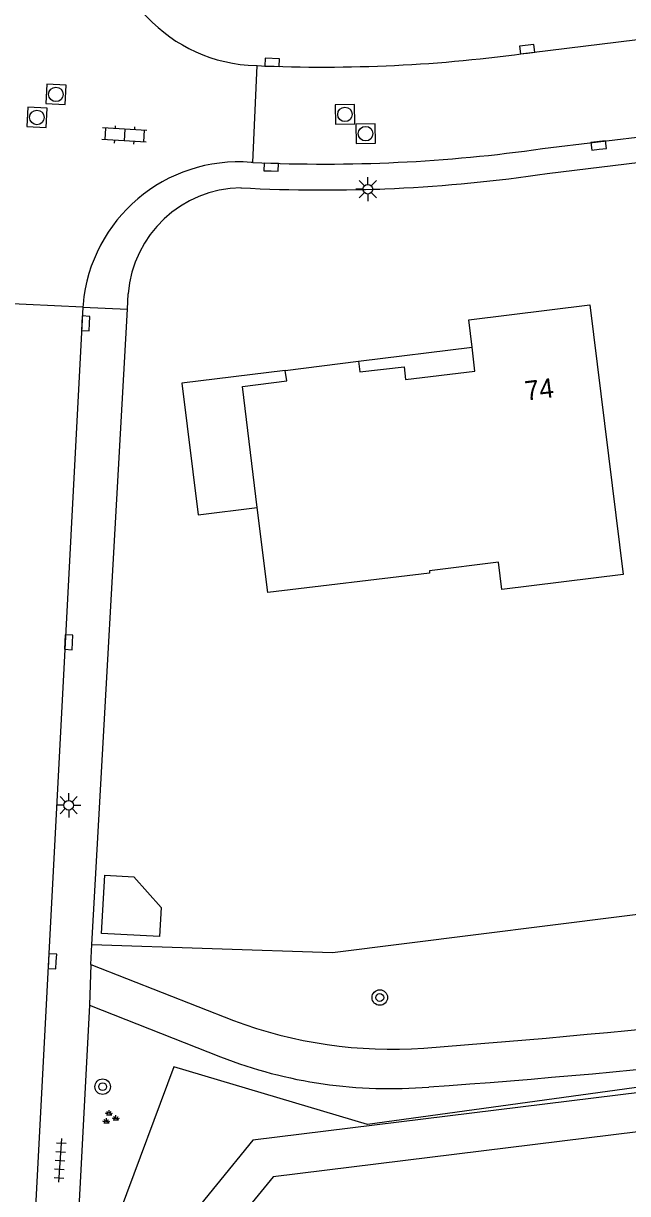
# Model space of a CAD drawing. Extents: x 131000 to 133013, y 393000 to 396501.
# Drawn here: x 131148.7 to 131179.8, y 395924.4 to 395984.8 of the extents above; entities that cross this region are included whole.
import ezdxf

# ---------------------------------------------------------------- set-up
doc = ezdxf.new("R2010")
doc.units = 0
for name, color, linetype in [('gg-afsc-hekwerk', 7, 'Continuous'), ('gg-anno-huisnummerreeks BGT', 7, 'Continuous'), ('gg-bbg-gedigitaliseerde bebouwing', 7, 'Continuous'), ('gg-bbg-gedigitaliseerde bijgebouw', 7, 'Continuous'), ('gg-bbg-hoofdgebouw', 7, 'Continuous'), ('gg-bbg-luifel en loopbrug', 7, 'Continuous'), ('gg-knt-BGT kruinlijn', 7, 'Continuous'), ('gg-knt-verharding', 7, 'Continuous'), ('gg-kntw-beschoeiing', 7, 'Continuous'), ('gt-grn-groengrens', 7, 'Continuous'), ('gt-grn-weggrens', 7, 'Continuous'), ('gt-symb-boom', 7, 'Continuous'), ('gt-symb-groenvak', 7, 'Continuous'), ('gt-symb-klinker verharding', 7, 'Continuous'), ('gt-symb-kolk', 7, 'Continuous'), ('gt-symb-lichtmast', 7, 'Continuous'), ('gt-symb-rioolschacht', 7, 'Continuous'), ('gt-symb-tegel verharding', 7, 'Continuous')]:
    doc.layers.add(name, color=color, linetype=linetype)

# ---------------------------------------------------------------- blocks, each defined once
blk = doc.blocks.new('gt0-KOLK')
at = {"layer": 'gt-symb-kolk'}
blk.add_lwpolyline([(0, 0), (0.375, 0), (0.375, 0.4), (-0.375, 0.4), (-0.375, 0), (0, 0)], dxfattribs=at)
blk = doc.blocks.new('gt0-KL1')
at = {"layer": 'gt-symb-klinker verharding'}
for p, q in [((-1.15, 0.3), (1.15, 0.3)), ((-1, -0.3), (-1, 0.3)), ((-0.5, 0.3), (-0.5, 0.45)), ((0, -0.3), (0, 0.3)), ((0.5, 0.3), (0.5, 0.45)), ((1, -0.3), (1, 0.3)), ((-1.15, -0.3), (1.15, -0.3)), ((-0.5, -0.45), (-0.5, -0.3)), ((0.5, -0.45), (0.5, -0.3))]:
    blk.add_line(p, q, dxfattribs=at)
blk = doc.blocks.new('gt0-RS')
at = {"layer": 'gt-symb-rioolschacht'}
blk.add_lwpolyline([(-0.5, -0.5), (0.5, -0.5), (0.5, 0.5), (-0.5, 0.5)], close=True, dxfattribs=at)
blk.add_circle((0, 0), 0.375, dxfattribs=at)
blk = doc.blocks.new('gt0-LMAST')
at = {"layer": 'gt-symb-lichtmast'}
for p, q in [((-0.005, 0.246), (-0.005, 0.621)), ((-0.182, 0.173), (-0.447, 0.438)), ((0.172, 0.173), (0.437, 0.438)), ((-0.255, -0.004), (-0.63, -0.004)), ((-0.182, -0.181), (-0.447, -0.446)), ((-0.005, -0.254), (-0.005, -0.629)), ((0.437, -0.446), (0.172, -0.181)), ((0.245, -0.004), (0.62, -0.004))]:
    blk.add_line(p, q, dxfattribs=at)
blk.add_circle((-0.005, -0.004), 0.25, dxfattribs=at)
blk = doc.blocks.new('gt0-BOOM')
at = {"layer": 'gt-symb-boom'}
for radius in [0.4, 0.2]:
    blk.add_circle((0, 0), radius, dxfattribs=at)
blk = doc.blocks.new('gt0-TEG1')
at = {"layer": 'gt-symb-tegel verharding'}
for p, q in [((-1.125, 0), (1.125, 0)), ((-0.9, -0.25), (-0.9, 0.25)), ((-0.45, -0.25), (-0.45, 0.25)), ((0, -0.25), (0, 0.25)), ((0.45, -0.25), (0.45, 0.25)), ((0.9, -0.25), (0.9, 0.25))]:
    blk.add_line(p, q, dxfattribs=at)
blk = doc.blocks.new('gt0-GRVAK')
at = {"layer": 'gt-symb-groenvak'}
for p, q in [((-0.11, 0.189), (-0.228, 0.24)), ((-0.182, 0.153), (0.088, 0.153)), ((-0.091, 0.211), (-0.156, 0.322)), ((-0.047, 0.214), (-0.047, 0.393)), ((-0.004, 0.211), (0.061, 0.322)), ((0.015, 0.189), (0.133, 0.24)), ((0.262, -0.052), (0.197, 0.059)), ((0.305, -0.049), (0.305, 0.13)), ((0.349, -0.052), (0.414, 0.059)), ((-0.245, -0.228), (-0.363, -0.177)), ((-0.318, -0.264), (-0.047, -0.264)), ((-0.226, -0.206), (-0.291, -0.095)), ((-0.183, -0.203), (-0.183, -0.024)), ((-0.139, -0.206), (-0.074, -0.095)), ((-0.12, -0.228), (-0.002, -0.177)), ((0.243, -0.074), (0.125, -0.023)), ((0.17, -0.11), (0.441, -0.11)), ((0.368, -0.074), (0.486, -0.023))]:
    blk.add_line(p, q, dxfattribs=at)

msp = doc.modelspace()

# ---------------------------------------------------------------- linework, layer by layer
at = {"layer": 'gg-afsc-hekwerk'}
msp.add_lwpolyline([(131152.207, 395937.267), (131164.623, 395936.856), (131183.25, 395939.188), (131183.203, 395939.645), (131221.659, 395944.365), (131224.549, 395947.793)], dxfattribs=at)
at = {"layer": 'gg-bbg-gedigitaliseerde bebouwing'}
msp.add_lwpolyline([(131177.89, 395970.25), (131179.61, 395956.34), (131173.36, 395955.58), (131173.181, 395956.985), (131169.62, 395956.53), (131169.63, 395956.42), (131161.28, 395955.42)], dxfattribs=at)
at = {"layer": 'gg-bbg-gedigitaliseerde bijgebouw'}
msp.add_lwpolyline([(131152.698, 395937.839), (131152.866, 395940.834), (131154.363, 395940.75), (131155.777, 395939.169), (131155.694, 395937.671), (131152.698, 395937.839)], dxfattribs=at)
at = {"layer": 'gg-bbg-hoofdgebouw'}
for p, q in [((131162.18, 395966.87), (131165.96, 395967.34)), ((131161.28, 395955.42), (131160.74, 395959.798))]:
    msp.add_line(p, q, dxfattribs=at)
for points in [[(131171.821, 395968.069), (131171.65, 395969.48), (131177.89, 395970.25)], [(131165.96, 395967.34), (131166.03, 395966.79), (131168.31, 395967.06), (131168.39, 395966.41), (131171.97, 395966.84), (131171.821, 395968.069)], [(131160.74, 395959.798), (131159.97, 395966.04), (131162.26, 395966.33), (131162.18, 395966.87)]]:
    msp.add_lwpolyline(points, dxfattribs=at)
at = {"layer": 'gg-bbg-luifel en loopbrug'}
msp.add_line((131165.96, 395967.34), (131171.821, 395968.069), dxfattribs=at)
msp.add_lwpolyline([(131162.18, 395966.87), (131156.851, 395966.207), (131157.695, 395959.42), (131160.74, 395959.798)], dxfattribs=at)
at = {"layer": 'gg-knt-BGT kruinlijn'}
msp.add_lwpolyline([(131221.047, 395931.424), (131217.86, 395934.72), (131210.44, 395934.04), (131166.42, 395927.99), (131156.43, 395930.96), (131153.66, 395923.53), (131154.5, 395914.88), (131156.022, 395914.021)], dxfattribs=at)
at = {"layer": 'gg-knt-verharding'}
for p, q in [((131174.888, 395983.269), (131212.102, 395987.834)), ((131160.267, 395982.609), (131160.728, 395982.587)), ((131160.51, 395977.596), (131160.728, 395982.587)), ((131175.457, 395978.309), (131212.736, 395982.858)), ((131175.687, 395977.019), (131220.358, 395982.456)), ((131160.51, 395977.596), (131160.418, 395977.6)), ((131154.036, 395970.029), (131154.08, 395970.82)), ((131151.743, 395970.133), (131146.762, 395970.359)), ((131151.743, 395970.133), (131148.92, 395916.417)), ((131151.75, 395970.27), (131151.743, 395970.133)), ((131152.207, 395937.267), (131154.036, 395970.029)), ((131152.15, 395936.24), (131152.207, 395937.267)), ((131152.15, 395936.24), (131152.08, 395934.13)), ((131152.15, 395936.24), (131159.513, 395933.348)), ((131152.08, 395934.13), (131158.85, 395931.47))]:
    msp.add_line(p, q, dxfattribs=at)
msp.add_lwpolyline([(131152.08, 395934.13), (131151.08, 395915.218), (131151.038, 395912.877)], dxfattribs=at)
for centre, radius, start, end in [((131160.889, 395990.631), 8.046, 176.23108, 265.56809), ((131164.136, 396059.174), 76.663, 267.45233, 278.06258), ((131164.191, 396057.456), 79.945, 267.36091, 278.10119), ((131159.787, 395969.556), 8.069, 85.51663, 174.92171), ((131164.155, 396055.439), 79.264, 266.92194, 278.36549), ((131159.994, 395970.359), 5.932, 90.91502, 175.5435), ((131130.611, 396438.433), 507.99, 274.37061, 278.18708), ((131167.722, 395955.332), 23.467, 249.52364, 273.91376), ((131135.921, 396397.346), 468.638, 274.11964, 278.25946), ((131167.562, 395953.841), 24.008, 248.72174, 274.84031)]:
    msp.add_arc(centre, radius, start, end, dxfattribs=at)
at = {"layer": 'gg-kntw-beschoeiing'}
msp.add_lwpolyline([(131221.579, 395926.21), (131220.29, 395926.07), (131212.7, 395931.59), (131161.55, 395925.29), (131158.86, 395921.98), (131159.107, 395920.167)], dxfattribs=at)
at = {"layer": 'gt-grn-groengrens'}
msp.add_lwpolyline([(131221.425, 395927.717), (131213.238, 395933.671), (131160.506, 395927.177), (131156.767, 395922.575), (131157.721, 395915.135)], dxfattribs=at)
at = {"layer": 'gt-grn-weggrens'}
msp.add_line((131151.743, 395970.133), (131154.036, 395970.029), dxfattribs=at)

# ---------------------------------------------------------------- block references
at = {"layer": 'gt-symb-boom'}
for p in [(131167.06, 395934.532), (131152.762, 395929.934)]:
    msp.add_blockref('gt0-BOOM', p, dxfattribs=at)
at = {"layer": 'gt-symb-groenvak'}
msp.add_blockref('gt0-GRVAK', (131153.141, 395928.333), dxfattribs=at)
at = {"layer": 'gt-symb-klinker verharding', "rotation": 176.7311470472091}
msp.add_blockref('gt0-KL1', (131153.882, 395979.013), dxfattribs=at)
at = {"layer": 'gt-symb-kolk'}
for p, rotation in [((131174.682, 395983.238), 7.068140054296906), ((131161.5, 395982.555), -1.9492541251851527), ((131178.375, 395978.273), 7.068140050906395), ((131161.449, 395977.154), -1.7183580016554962), ((131152.087, 395969.282), 86.96313105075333), ((131151.211, 395952.843), 86.9631310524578), ((131150.37, 395936.387), 86.96313105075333)]:
    msp.add_blockref('gt0-KOLK', p, dxfattribs=dict(at, rotation=rotation))
at = {"layer": 'gt-symb-lichtmast'}
for p in [(131166.448, 395976.22), (131151.015, 395944.453)]:
    msp.add_blockref('gt0-LMAST', p, dxfattribs=at)
at = {"layer": 'gt-symb-rioolschacht'}
for p, rotation in [((131150.35, 395981.105), -93.03686894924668), ((131149.37, 395979.915), -93.0368689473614), ((131165.262, 395980.073), -89.14062775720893), ((131166.326, 395979.08), -89.02606556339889)]:
    msp.add_blockref('gt0-RS', p, dxfattribs=dict(at, rotation=rotation))
at = {"layer": 'gt-symb-tegel verharding', "rotation": -93.84074707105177}
msp.add_blockref('gt0-TEG1', (131150.562, 395926.133), dxfattribs=at)

# ---------------------------------------------------------------- texts
at = {"layer": 'gg-anno-huisnummerreeks BGT'}
msp.add_text('74', height=1, rotation=7, dxfattribs=at).set_placement((131174.604, 395965.311))

doc.saveas('drawing.dxf')
